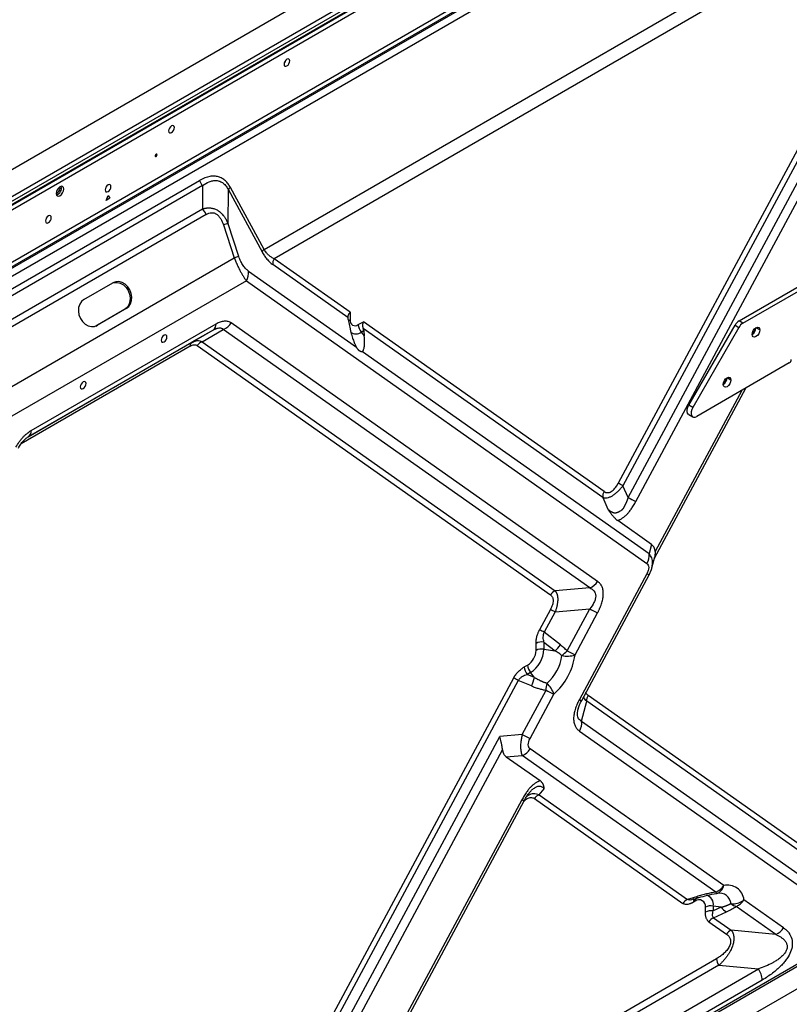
# Model space of a CAD drawing. Header units: millimetres. Extents: x 0 to 1118, y 0 to 864.
# Tile 413 of 438: x 970 to 998, y 700 to 736. Entities that reach past the tile are written whole.
import ezdxf

# ---------------------------------------------------------------- set-up
doc = ezdxf.new("R2010")
doc.units = ezdxf.units.MM

msp = doc.modelspace()

# ---------------------------------------------------------------- linework, layer by layer
at = {"color": 7, "linetype": 'Continuous', "lineweight": 25}
for p, q in [((1047.6783, 775.4965), (892.9034, 686.1468)), ((1048.5393, 774.5076), (893.9092, 685.2415)), ((1047.749, 774.5413), (894.558, 686.106)), ((894.6184, 685.8381), (1047.8094, 774.2734)), ((894.6287, 685.9835), (1047.8197, 774.4188)), ((1047.8197, 774.2963), (894.6287, 685.861)), ((900.5148, 687.1441), (1041.9337, 768.7835)), ((1041.9539, 768.6246), (900.6356, 687.0433)), ((900.6503, 687.0005), (1042.0114, 768.6065)), ((1042.1667, 768.3914), (900.8022, 686.7834)), ((978.7264, 727.4125), (1004.052, 742.0326)), ((1003.867, 741.3703), (979.0986, 727.0718)), ((1000.587, 735.2701), (991.7429, 718.8221)), ((992.3937, 718.1563), (1001.6128, 735.3158)), ((1000.7159, 735.0996), (991.9165, 718.7347)), ((992.1044, 718.302), (1001.0515, 734.9417)), ((966.8828, 724.4779), (976.3523, 729.9445)), ((976.4685, 729.7591), (966.999, 724.2925)), ((976.4685, 729.7591), (976.4587, 728.8978)), ((972.9213, 729.2089), (972.992, 729.3912)), ((972.992, 729.3912), (973.0627, 729.2905)), ((977.4026, 728.3554), (977.4166, 729.5975)), ((977.4166, 729.5975), (978.6536, 727.3217)), ((978.7264, 727.4125), (977.4893, 729.6883)), ((973.0627, 729.2905), (972.9213, 729.2089)), ((968.0954, 724.0697), (976.4587, 728.8978)), ((976.6042, 728.6986), (968.2409, 723.8706)), ((970.7492, 728.5974), (970.7517, 728.596)), ((977.2331, 728.314), (977.6302, 727.1091)), ((977.7996, 727.1505), (977.4026, 728.3554)), ((968.9761, 722.1132), (977.6302, 727.1091)), ((981.8018, 724.9146), (979.0493, 726.8557)), ((981.8897, 725.1035), (979.0986, 727.0718)), ((978.158, 726.6191), (982.122, 723.8237)), ((996.1856, 724.7899), (999.657, 726.7939)), ((996.327, 724.7083), (999.7984, 726.7122)), ((978.0758, 726.2589), (969.0537, 721.0506)), ((972.1068, 725.5706), (973.1675, 726.1829)), ((978.0758, 726.2589), (992.7938, 715.8797)), ((973.6011, 725.2099), (972.5404, 724.5976)), ((973.665, 725.2375), (972.6044, 724.6252)), ((973.665, 725.2375), (973.6011, 725.2099)), ((981.8897, 725.1035), (981.8897, 724.8249)), ((990.9836, 715.2211), (977.5196, 724.716)), ((981.812, 724.8372), (981.8891, 724.4916)), ((982.1914, 724.6506), (982.3787, 724.7587)), ((991.2227, 718.5218), (982.3787, 724.7587)), ((996.327, 724.7083), (996.1856, 724.7899)), ((976.8586, 724.4519), (970.0637, 720.5293)), ((970.1673, 720.7582), (976.9622, 724.6808)), ((972.5404, 724.5976), (972.6044, 724.6252)), ((976.8586, 724.4519), (976.0762, 724.0001)), ((976.4477, 724.0236), (977.2302, 724.4754)), ((976.8812, 724.4675), (976.9178, 724.4829)), ((990.6943, 714.9804), (977.2302, 724.4754)), ((982.2975, 724.3772), (982.3892, 724.431)), ((982.2975, 724.3772), (982.4086, 724.2391)), ((991.1734, 718.3057), (982.374, 724.511)), ((982.3891, 724.431), (982.4086, 724.2391)), ((994.3385, 721.6922), (996.0356, 724.6316)), ((996.177, 724.5499), (994.48, 721.6105)), ((996.0356, 724.6316), (996.177, 724.5499)), ((996.9464, 724.4534), (996.8049, 724.535)), ((976.0762, 724.0001), (976.1097, 724.011)), ((976.4477, 724.0236), (989.4243, 714.8724)), ((976.2741, 723.8792), (989.2507, 714.728)), ((982.347, 723.665), (992.876, 716.2399)), ((998.0306, 723.2421), (994.63, 721.279)), ((995.8857, 722.6163), (995.7443, 722.6979)), ((993.0726, 716.0693), (996.4337, 722.3202)), ((994.48, 721.6105), (994.3385, 721.6922)), ((994.3386, 721.3457), (994.48, 721.2641)), ((992.1044, 718.302), (991.9165, 718.7347)), ((991.1734, 718.3057), (991.3613, 717.873)), ((992.9624, 716.5784), (991.7223, 717.4529)), ((992.9624, 716.5784), (992.876, 716.2399)), ((992.9827, 715.7171), (993.0876, 716.1279)), ((993.1017, 716.3175), (993.086, 716.1282)), ((992.878, 715.4559), (992.9623, 715.6569)), ((992.7938, 715.4933), (990.3153, 710.8839)), ((990.4021, 710.8513), (992.8806, 715.4607)), ((990.6943, 714.9804), (989.4243, 714.8724)), ((989.4243, 714.0997), (990.6943, 714.2077)), ((989.8656, 712.6665), (990.6943, 714.2077)), ((989.2507, 714.1871), (988.8488, 713.4396)), ((989.4243, 714.0997), (989.0224, 713.3522)), ((990.1549, 712.5208), (990.9836, 714.062)), ((989.6213, 712.8854), (989.0224, 713.3522)), ((988.7238, 712.6843), (988.7238, 712.943)), ((989.0136, 712.9878), (989.4277, 712.665)), ((989.0136, 712.9878), (989.0136, 712.7291)), ((989.0136, 712.7291), (989.4277, 712.665)), ((988.2919, 712.0772), (988.414, 712.1477)), ((987.8979, 711.6712), (976.6155, 690.6883)), ((988.52, 711.8743), (988.398, 711.8038)), ((988.6679, 711.6904), (988.398, 711.8038)), ((988.6679, 711.6904), (988.52, 711.8743)), ((988.0715, 711.5838), (976.7891, 690.6009)), ((988.5553, 711.3805), (988.0715, 711.5838)), ((988.2158, 709.5983), (989.089, 711.2222)), ((988.5052, 709.4526), (989.3783, 711.0765)), ((1000.1883, 704.2966), (990.634, 711.0344)), ((990.3975, 710.0851), (990.5847, 710.8183)), ((1000.1389, 704.0805), (990.5847, 710.8183)), ((990.2738, 710.5331), (990.2815, 710.5641)), ((990.3975, 710.0851), (1000.3174, 703.0895)), ((977.1029, 690.4025), (987.3865, 709.5278)), ((988.2158, 709.5983), (987.3865, 709.5278)), ((990.3153, 709.7249), (1000.2352, 702.7293)), ((977.4115, 690.2926), (987.4901, 709.0367)), ((987.6294, 708.7758), (988.2158, 708.8256)), ((987.6294, 708.7758), (988.8695, 707.9013)), ((995.3303, 703.8084), (988.2158, 708.8256)), ((995.6197, 704.0491), (988.5052, 709.0663)), ((1010.8293, 708.3799), (936.3002, 665.3552)), ((1010.9, 708.3391), (936.3709, 665.3144)), ((1011.1121, 707.645), (936.1588, 664.3754)), ((988.4758, 707.4532), (988.4995, 707.4827)), ((988.8356, 707.385), (989.0234, 707.6007)), ((988.8356, 707.385), (994.2921, 703.537)), ((988.1981, 707.1979), (982.5865, 696.7615)), ((982.6733, 696.7288), (988.2849, 707.1652)), ((988.662, 707.2406), (994.1185, 703.3926)), ((995.3611, 703.7623), (995.3851, 703.7661)), ((994.6239, 703.6399), (994.2921, 703.537)), ((994.5158, 703.5549), (994.4924, 703.5464)), ((994.4942, 703.5409), (994.7078, 703.6071)), ((994.5658, 703.4724), (994.5125, 703.4416)), ((997.8226, 702.4956), (996.3629, 703.524)), ((994.9463, 703.073), (994.9463, 703.2526)), ((995.5236, 703.253), (995.2361, 703.2974)), ((995.2361, 703.2974), (995.2361, 703.1178)), ((995.5236, 703.253), (995.2361, 703.1178)), ((995.2449, 702.8651), (995.7172, 703.087)), ((997.5332, 702.2549), (996.0741, 703.2839)), ((995.0713, 702.7207), (995.724, 702.2604)), ((995.2449, 702.8651), (995.8976, 702.4048)), ((997.5332, 702.2549), (995.8976, 702.4048)), ((981.447, 693.3366), (995.3568, 701.3666)), ((949.9524, 673.8897), (996.8942, 700.9886)), ((995.4416, 701.1216), (981.5318, 693.0917)), ((995.4416, 701.1216), (996.8942, 700.9886)), ((997.0356, 700.5803), (950.0939, 673.4814))]:
    msp.add_line(p, q, dxfattribs=at)
at = {"color": 8, "linetype": 'Continuous', "lineweight": 25}
for p, q in [((971.2278, 729.6479), (971.1787, 729.6763)), ((970.0565, 720.525), (976.0762, 724.0001)), ((976.014, 723.8627), (969.7946, 720.2723)), ((996.2823, 722.2329), (993.1017, 716.3175))]:
    msp.add_line(p, q, dxfattribs=at)
at = {"color": 7, "linetype": 'Continuous', "lineweight": 25, "flags": 128}
for points in [[(979.6741, 734.3361), (979.6661, 734.3784), (979.6431, 734.4048), (979.6087, 734.4115), (979.5681, 734.3974), (979.5275, 734.3646), (979.4931, 734.3182), (979.4701, 734.2652), (979.462, 734.2137), (979.4701, 734.1715), (979.4931, 734.145), (979.5275, 734.1383), (979.5681, 734.1524), (979.6087, 734.1852), (979.6431, 734.2316), (979.6661, 734.2846), (979.6741, 734.3361)], [(979.5224, 734.3591), (979.5017, 734.3132), (979.4724, 734.2724)], [(975.4315, 731.8869), (975.4234, 731.9291), (975.4004, 731.9556), (975.366, 731.9623), (975.3254, 731.9482), (975.2848, 731.9154), (975.2504, 731.869), (975.2274, 731.816), (975.2194, 731.7645), (975.2274, 731.7222), (975.2504, 731.6958), (975.2848, 731.6891), (975.3254, 731.7032), (975.366, 731.736), (975.4004, 731.7824), (975.4234, 731.8354), (975.4315, 731.8869)], [(974.7951, 730.8908), (974.7924, 730.9049), (974.7848, 730.9137), (974.7733, 730.9159), (974.7598, 730.9112), (974.7462, 730.9003), (974.7348, 730.8848), (974.7271, 730.8672), (974.7244, 730.85), (974.7271, 730.8359), (974.7348, 730.8271), (974.7462, 730.8249), (974.7598, 730.8296), (974.7733, 730.8405), (974.7848, 730.856), (974.7924, 730.8736), (974.7951, 730.8908)], [(973.0981, 729.7192), (973.09, 729.7614), (973.067, 729.7879), (973.0326, 729.7946), (972.992, 729.7805), (972.9514, 729.7477), (972.917, 729.7013), (972.894, 729.6483), (972.8859, 729.5968), (972.894, 729.5546), (972.917, 729.5281), (972.9514, 729.5214), (972.992, 729.5355), (973.0326, 729.5683), (973.067, 729.6147), (973.09, 729.6677), (973.0981, 729.7192)], [(971.3656, 729.6296), (971.3549, 729.6858), (971.3242, 729.7211), (971.2783, 729.73), (971.2242, 729.7112), (971.1701, 729.6676), (971.1242, 729.6057), (971.0936, 729.535), (971.0828, 729.4663), (971.0936, 729.41), (971.1242, 729.3747), (971.1701, 729.3658), (971.2242, 729.3846), (971.2783, 729.4283), (971.3242, 729.4902), (971.3549, 729.5609), (971.3656, 729.6296)], [(971.0837, 729.4855), (971.1055, 729.4831), (971.1394, 729.4948), (971.1732, 729.5221), (971.2019, 729.5608), (971.221, 729.605), (971.2278, 729.6479)], [(971.2278, 729.6479), (971.221, 729.6831), (971.208, 729.7008)], [(970.906, 728.5804), (970.8979, 728.6226), (970.875, 728.649), (970.8405, 728.6557), (970.8, 728.6416), (970.7594, 728.6088), (970.725, 728.5624), (970.702, 728.5094), (970.6939, 728.4579), (970.702, 728.4157), (970.725, 728.3892), (970.7594, 728.3825), (970.8, 728.3966), (970.8405, 728.4294), (970.875, 728.4758), (970.8979, 728.5288), (970.906, 728.5804)], [(970.7543, 728.6033), (970.7335, 728.5575), (970.7042, 728.5166)], [(973.665, 725.2375), (973.7544, 725.3101), (973.8208, 725.41), (973.8597, 725.5303), (973.8683, 725.663), (973.846, 725.7988), (973.7946, 725.9286), (973.7173, 726.0435), (973.6195, 726.1357), (973.5079, 726.1989), (973.39, 726.2288), (973.2739, 726.2233), (973.1675, 726.1829)], [(973.1734, 726.1862), (973.21, 726.1958), (973.326, 726.2012), (973.4439, 726.1714), (973.5556, 726.1082), (973.6534, 726.016), (973.7306, 725.9011), (973.7821, 725.7713), (973.8043, 725.6354), (973.7957, 725.5028), (973.7569, 725.3825), (973.6905, 725.2826), (973.6011, 725.2099)], [(972.1068, 725.5706), (972.0174, 725.498), (971.951, 725.3981), (971.9122, 725.2777), (971.9036, 725.1451), (971.9258, 725.0093), (971.9773, 724.8795), (972.0546, 724.7646), (972.1524, 724.6724), (972.264, 724.6092), (972.3819, 724.5793), (972.498, 724.5847), (972.6044, 724.6252)], [(996.6635, 724.2901), (996.6743, 724.3588), (996.7049, 724.4295), (996.7508, 724.4914), (996.8049, 724.5351), (996.8591, 724.5539), (996.9049, 724.545), (996.9356, 724.5097), (996.9464, 724.4534)], [(996.9464, 724.4534), (996.9356, 724.3847), (996.9049, 724.314), (996.8591, 724.2521), (996.8049, 724.2084), (996.7508, 724.1896), (996.7049, 724.1985), (996.6743, 724.2338), (996.6635, 724.2901)], [(975.1557, 724.1997), (975.1477, 724.2419), (975.1247, 724.2683), (975.0903, 724.275), (975.0497, 724.2609), (975.0091, 724.2281), (974.9747, 724.1817), (974.9517, 724.1287), (974.9436, 724.0772), (974.9517, 724.035), (974.9747, 724.0085), (975.0091, 724.0018), (975.0497, 724.0159), (975.0903, 724.0487), (975.1247, 724.0951), (975.1477, 724.1481), (975.1557, 724.1997)], [(972.1859, 722.4852), (972.1778, 722.5274), (972.1548, 722.5539), (972.1204, 722.5606), (972.0798, 722.5464), (972.0392, 722.5137), (972.0048, 722.4673), (971.9818, 722.4143), (971.9738, 722.3627), (971.9818, 722.3205), (972.0048, 722.2941), (972.0392, 722.2874), (972.0798, 722.3015), (972.1204, 722.3342), (972.1548, 722.3807), (972.1778, 722.4337), (972.1859, 722.4852)], [(995.6029, 722.453), (995.6136, 722.5217), (995.6443, 722.5924), (995.6902, 722.6543), (995.7443, 722.6979), (995.7984, 722.7168), (995.8443, 722.7078), (995.8749, 722.6726), (995.8857, 722.6163)], [(995.8857, 722.6163), (995.8749, 722.5476), (995.8443, 722.4769), (995.7984, 722.415), (995.7443, 722.3713), (995.6902, 722.3525), (995.6443, 722.3614), (995.6136, 722.3967), (995.6029, 722.453)], [(994.3386, 721.3457), (994.3246, 721.3555), (994.2926, 721.3987), (994.2774, 721.4597), (994.2805, 721.5332), (994.3015, 721.613), (994.3385, 721.6922)], [(994.48, 721.6105), (994.4429, 721.5314), (994.4219, 721.4516), (994.4189, 721.378), (994.434, 721.317), (994.466, 721.2738), (994.5121, 721.2522), (994.5684, 721.254), (994.63, 721.279)], [(992.876, 715.4672), (992.8802, 715.4626), (992.8801, 715.4602), (992.8759, 715.4602), (992.8674, 715.4624), (992.8548, 715.4669), (992.8382, 715.4736), (992.8178, 715.4824), (992.7938, 715.4933)], [(988.2803, 707.1717), (988.2845, 707.1671), (988.2845, 707.1647), (988.2802, 707.1647), (988.2717, 707.1669), (988.2591, 707.1714), (988.2425, 707.1781), (988.2221, 707.1869), (988.1981, 707.1979)], [(995.3457, 703.7607), (995.3465, 703.7599), (995.3477, 703.7601)]]:
    msp.add_lwpolyline(points, dxfattribs=at)
at = {"color": 7, "linetype": 'Continuous', "lineweight": 25}
for centre, radius, start, end in [((976.827, 730.1129), 0.5037, 199.53, 224.61515), ((971.0165, 729.6679), 0.2631, 286.50732, 13.49805), ((977.668, 729.4705), 0.2817, 129.36304, 153.19272), ((975.8712, 728.316), 0.8268, 27.56609, 44.71804), ((977.7559, 726.5423), 1.8472, 101.02684, 106.43897), ((978.905, 727.1947), 0.2817, 129.36304, 153.1927), ((978.1529, 725.3375), 1.8471, 101.02677, 106.43882), ((979.3744, 726.8951), 0.3275, 147.3575, 186.92259), ((977.6162, 726.5533), 0.5458, 327.35748, 6.92283), ((977.0271, 725.0139), 0.5756, 290.66869, 328.83193), ((982.0736, 724.795), 0.1864, 170.78596, 309.20329), ((996.4147, 724.4227), 0.4328, 121.95467, 151.14439), ((996.5561, 724.3411), 0.4328, 121.95467, 151.14439), ((976.7119, 724.6562), 0.2515, 305.69804, 5.62038), ((982.6514, 724.6718), 0.4605, 182.63929, 219.77207), ((996.4979, 724.549), 0.3074, 302.60548, 357.39452), ((976.1642, 723.8775), 0.1509, 125.69804, 185.62038), ((976.5696, 723.7004), 0.3454, 110.66869, 148.83193), ((997.9478, 723.3716), 0.1537, 302.60548, 357.39452), ((995.4372, 722.7119), 0.3074, 302.60548, 357.39452), ((969.917, 720.7336), 0.2515, 305.69804, 5.62038), ((990.0207, 715.186), 4.0234, 61.88787, 64.65614), ((991.4985, 718.3452), 0.3275, 147.3575, 186.92259), ((995.2641, 724.2166), 6.7056, 241.88787, 244.65614), ((992.3341, 716.1741), 0.5458, 327.35751, 6.92241), ((990.4911, 715.519), 0.5756, 290.66869, 328.83193), ((989.5462, 714.5493), 0.3454, 110.66869, 148.83193), ((993.854, 720.1223), 6.7056, 241.88787, 244.65614), ((987.5285, 710.551), 4.0234, 61.88787, 64.65614), ((987.1266, 709.8035), 4.0234, 61.88787, 64.65614), ((988.9354, 712.5339), 0.4605, 80.2289, 117.35717), ((987.7318, 714.3501), 2.3908, 315.18358, 322.21889), ((988.0512, 712.7149), 0.6733, 302.60548, 357.39452), ((987.9421, 712.7778), 1.0726, 302.60548, 357.39452), ((988.9354, 712.2752), 0.4605, 80.2289, 117.35717), ((988.0058, 712.7382), 1.6864, 311.6315, 351.83489), ((987.7935, 712.8596), 2.3856, 311.6315, 351.83489), ((988.0723, 714.5098), 2.5717, 308.5543, 314.2117), ((989.8773, 713.328), 0.8536, 256.2969, 288.97866), ((993.0253, 718.581), 6.7056, 241.88787, 244.65614), ((988.7519, 712.0984), 0.4605, 182.63929, 219.77207), ((988.874, 712.1689), 0.4605, 182.63929, 219.77207), ((986.1754, 708.0344), 4.0241, 61.88806, 64.65537), ((986.1846, 712.4169), 2.5873, 336.38584, 343.69257), ((985.9519, 711.809), 3.1915, 349.40592, 354.04256), ((988.4713, 710.7863), 0.9523, 17.74417, 46.5578), ((992.2487, 717.1368), 6.7056, 241.88787, 244.65614), ((990.9098, 710.8577), 0.3275, 147.3575, 186.92259), ((989.8557, 710.0193), 0.5458, 327.3575, 6.92259), ((991.3755, 715.5129), 6.7056, 241.88787, 244.65614), ((988.0127, 709.3642), 0.5756, 290.66869, 328.83193), ((988.9575, 707.0618), 0.3454, 110.6687, 148.83193), ((995.1272, 704.347), 0.5756, 290.66869, 328.83193), ((995.2732, 704.1027), 0.3506, 282.26474, 351.20364), ((995.76, 703.4585), 0.607, 6.24449, 103.36552), ((994.414, 703.2139), 0.3454, 110.66869, 148.83193), ((994.7144, 703.2903), 0.235, 350.78596, 129.20329), ((995.9346, 704.0502), 0.6722, 265.96163, 271.9723), ((996.2045, 703.7687), 0.5019, 230.8119, 254.94789), ((995.871, 703.8224), 0.5755, 290.66635, 328.75916), ((995.1579, 702.8436), 0.4605, 80.2289, 117.35717), ((995.1579, 702.664), 0.4605, 80.2289, 117.35717), ((995.9593, 703.5654), 0.5362, 215.6464, 243.15972), ((995.3668, 702.5419), 0.3454, 110.66869, 148.83193), ((996.0195, 702.0816), 0.3454, 110.66869, 148.83193), ((997.3301, 702.7935), 0.5756, 290.66869, 328.83193), ((995.8063, 701.3851), 0.4499, 182.36128, 215.85104), ((996.2865, 700.5494), 0.7498, 2.36142, 35.85102)]:
    msp.add_arc(centre, radius, start, end, dxfattribs=at)
at = {"color": 8, "linetype": 'Continuous', "lineweight": 25}
for centre, radius, start, end in [((981.9897, 724.643), 0.2075, 118.81562, 141.77265), ((982.1029, 724.6241), 0.3144, 232.97363, 308.25213), ((996.5183, 724.5372), 0.2693, 302.92059, 357.37534), ((995.4576, 722.7), 0.2693, 302.92059, 357.37534), ((990.4252, 711.0441), 0.1942, 235.55398, 263.18528), ((995.491, 703.8336), 0.1626, 188.91294, 206.66069), ((995.4516, 703.3333), 0.4382, 6.069, 98.56987), ((994.6856, 703.4511), 0.1734, 142.00378, 183.16048), ((994.7553, 703.4793), 0.1896, 151.31831, 182.0832), ((994.6942, 703.6966), 0.0903, 218.90009, 279.66239), ((994.8862, 703.3538), 0.3544, 350.853, 74.44752)]:
    msp.add_arc(centre, radius, start, end, dxfattribs=at)
at = {"color": 7, "linetype": 'Continuous', "lineweight": 25}
for points, knots in [([(977.4893, 729.6883), (977.4641, 729.7347), (977.4088, 729.822), (977.3081, 729.9352), (977.1886, 730.0246), (977.0515, 730.0837), (976.901, 730.1086), (976.7907, 730.1014), (976.6167, 730.0707), (976.4893, 730.0236), (976.3523, 729.9445)], [0, 0, 0, 0, 0.125, 0.25, 0.375, 0.5, 0.625, 0.75, 0.75, 1, 1, 1, 1]), ([(976.4685, 729.7591), (976.547, 729.8161), (976.6291, 729.8642), (976.7566, 729.9139), (976.7999, 729.9267), (976.8872, 729.9425), (976.9313, 729.9455), (977.019, 729.9391), (977.0626, 729.9297), (977.1469, 729.897), (977.1876, 729.8736), (977.2637, 729.8136), (977.299, 729.7771), (977.3628, 729.694), (977.3914, 729.6474), (977.4166, 729.5975)], [0, 0, 0, 0, 0.25, 0.25, 0.375, 0.375, 0.5, 0.5, 0.625, 0.625, 0.75, 0.75, 0.875, 0.875, 1, 1, 1, 1]), ([(976.4587, 728.8978), (976.468, 728.9008), (976.4865, 728.9067), (976.5143, 728.9143), (976.5418, 728.921), (976.5692, 728.9265), (976.5964, 728.9311), (976.6233, 728.9345), (976.65, 728.9369), (976.6765, 728.9383), (976.7028, 728.9386), (976.7287, 728.9379), (976.7884, 728.9339), (976.8811, 728.916), (977.003, 728.8637), (977.117, 728.7834), (977.1976, 728.6999), (977.2518, 728.6299), (977.2852, 728.5816), (977.317, 728.5299), (977.3473, 728.4749), (977.3762, 728.4166), (977.3937, 728.376), (977.4026, 728.3554)], [0, 0, 0, 0, 0.0256021, 0.0508089, 0.0756353, 0.1000969, 0.1242099, 0.1479911, 0.1714585, 0.1946302, 0.2175256, 0.2401642, 0.2625668, 0.3735895, 0.4823733, 0.5953804, 0.7134377, 0.7578596, 0.8034814, 0.8504113, 0.8987484, 0.9485836, 1, 1, 1, 1]), ([(976.6042, 728.6986), (976.6333, 728.7154), (976.6635, 728.7297), (976.7256, 728.751), (976.7576, 728.758), (976.8226, 728.7622), (976.8555, 728.7593), (976.9202, 728.742), (976.9518, 728.7274), (977.0113, 728.6878), (977.0391, 728.6628), (977.0898, 728.6055), (977.1127, 728.5733), (977.1747, 728.4703), (977.207, 728.3934), (977.2331, 728.314)], [0, 0, 0, 0, 0.125, 0.125, 0.25, 0.25, 0.375, 0.375, 0.5, 0.5, 0.625, 0.625, 0.75, 0.75, 1, 1, 1, 1]), ([(978.6536, 727.3217), (978.6801, 727.2731), (978.7081, 727.2267), (978.7681, 727.138), (978.8003, 727.0955), (978.8678, 727.0158), (978.9028, 726.9789), (978.9745, 726.9123), (979.0113, 726.8825), (979.0493, 726.8557)], [0, 0, 0, 0, 0.25, 0.25, 0.5, 0.5, 0.75, 0.75, 1, 1, 1, 1]), ([(979.0986, 727.0718), (979.0666, 727.0862), (979.0344, 727.1033), (978.97, 727.1441), (978.9377, 727.1678), (978.8741, 727.2231), (978.8427, 727.2548), (978.7822, 727.327), (978.7531, 727.3677), (978.7264, 727.4125)], [0, 0, 0, 0, 0.25, 0.25, 0.5, 0.5, 0.75, 0.75, 1, 1, 1, 1]), ([(977.6302, 727.1091), (977.6342, 727.0989), (977.6422, 727.0784), (977.6545, 727.0476), (977.6671, 727.0164), (977.68, 726.9851), (977.6933, 726.9535), (977.7068, 726.9219), (977.7206, 726.8902), (977.7347, 726.8585), (977.7491, 726.8269), (977.7638, 726.7954), (977.7787, 726.7642), (977.7938, 726.7332), (977.809, 726.7025), (977.8244, 726.6722), (977.8437, 726.6352), (977.8671, 726.5913), (977.895, 726.541), (977.9238, 726.4911), (977.9535, 726.4418), (977.9837, 726.3936), (978.0144, 726.3467), (978.0454, 726.3012), (978.0655, 726.2732), (978.0758, 726.2589)], [0, 0, 0, 0, 0.0290089, 0.0583978, 0.0881546, 0.1182686, 0.1487317, 0.1795347, 0.2106652, 0.2421083, 0.2738459, 0.3058657, 0.3381596, 0.3707119, 0.4034991, 0.436507, 0.4697378, 0.5272164, 0.5873139, 0.6499841, 0.715141, 0.7827454, 0.8527784, 0.9252031, 1, 1, 1, 1]), ([(978.158, 726.6191), (978.1253, 726.6421), (978.0922, 726.67), (978.0261, 726.7369), (977.9932, 726.776), (977.9297, 726.8662), (977.8993, 726.9174), (977.8443, 727.0289), (977.8199, 727.0891), (977.7996, 727.1505)], [0, 0, 0, 0, 0.25, 0.25, 0.5, 0.5, 0.75, 0.75, 1, 1, 1, 1]), ([(981.8897, 725.1035), (981.8854, 725.0991), (981.8774, 725.0907), (981.8672, 725.0787), (981.859, 725.0682), (981.8484, 725.0536), (981.8364, 725.0348), (981.8236, 725.0102), (981.8137, 724.9855), (981.8066, 724.9606), (981.8025, 724.937), (981.802, 724.9219), (981.8018, 724.9146)], [0, 0, 0, 0, 0.0788922, 0.1475551, 0.2059878, 0.2541899, 0.3871214, 0.5060692, 0.6396415, 0.7664599, 0.8865639, 1, 1, 1, 1]), ([(976.9622, 724.6808), (977.0192, 724.7137), (977.0735, 724.7381), (977.1501, 724.7635), (977.1748, 724.7701), (977.2225, 724.78), (977.2686, 724.7863), (977.3125, 724.7856), (977.3558, 724.7816), (977.3772, 724.7778), (977.4406, 724.7612), (977.4814, 724.7429), (977.5196, 724.716)], [0, 0, 0, 0, 0.25, 0.25, 0.375, 0.375, 0.5, 0.625, 0.625, 0.75, 0.75, 1, 1, 1, 1]), ([(981.8018, 724.9146), (981.8018, 724.9116), (981.8019, 724.9054), (981.8026, 724.8956), (981.8036, 724.8851), (981.8051, 724.874), (981.8069, 724.8623), (981.8092, 724.85), (981.8111, 724.8415), (981.812, 724.8372)], [0, 0, 0, 0, 0.1310161, 0.2652501, 0.4031762, 0.5452318, 0.691817, 0.8432964, 1, 1, 1, 1]), ([(982.374, 724.511), (982.3727, 724.5162), (982.3699, 724.5266), (982.3665, 724.5428), (982.3635, 724.5598), (982.3612, 724.5775), (982.3595, 724.5958), (982.3586, 724.6148), (982.3585, 724.6377), (982.3599, 724.6655), (982.3636, 724.6953), (982.3696, 724.727), (982.3753, 724.747), (982.3787, 724.7587)], [0, 0, 0, 0, 0.0635492, 0.1293271, 0.1973462, 0.2676175, 0.3401511, 0.4149561, 0.4920411, 0.6113106, 0.7445351, 0.8509489, 1, 1, 1, 1]), ([(976.8586, 724.4519), (976.8651, 724.4556), (976.878, 724.4629), (976.8973, 724.4731), (976.9163, 724.4825), (976.9351, 724.4912), (976.9537, 724.499), (976.972, 724.506), (976.99, 724.5122), (977.0076, 724.5175), (977.0249, 724.522), (977.0566, 724.5286), (977.1006, 724.5325), (977.1408, 724.527), (977.1715, 724.5171), (977.1941, 724.5059), (977.2149, 724.4907), (977.2259, 724.4797), (977.2302, 724.4754)], [0, 0, 0, 0, 0.0418091, 0.0833973, 0.1247655, 0.1659202, 0.2068741, 0.2476454, 0.2882556, 0.3287254, 0.3690776, 0.4093381, 0.5552547, 0.7016969, 0.7505459, 0.8486596, 0.9405819, 1, 1, 1, 1]), ([(981.8891, 724.4916), (981.891, 724.4831), (981.8954, 724.4635), (981.9033, 724.4301), (981.9139, 724.3867), (981.9259, 724.3409), (981.9436, 724.2765), (981.9654, 724.2035), (981.9945, 724.1159), (982.0237, 724.036), (982.0503, 723.971), (982.0719, 723.9224), (982.0886, 723.8872), (982.1052, 723.8543), (982.1165, 723.8337), (982.122, 723.8237)], [0, 0, 0, 0, 0.0376669, 0.0869134, 0.1479457, 0.2288863, 0.2879853, 0.4299405, 0.5473014, 0.6717947, 0.7825113, 0.8403233, 0.8958094, 0.949016, 1, 1, 1, 1]), ([(982.3892, 724.431), (982.3887, 724.4356), (982.3877, 724.4445), (982.3856, 724.4582), (982.3833, 724.4716), (982.3806, 724.4849), (982.3775, 724.498), (982.3752, 724.5067), (982.374, 724.511)], [0, 0, 0, 0, 0.18006946, 0.35421449, 0.52282723, 0.68633962, 0.84522521, 1, 1, 1, 1]), ([(982.347, 723.665), (982.349, 723.6669), (982.3529, 723.6708), (982.3585, 723.6776), (982.3639, 723.6851), (982.3708, 723.6963), (982.379, 723.7122), (982.3907, 723.7418), (982.4032, 723.7874), (982.414, 723.8531), (982.4204, 723.9318), (982.4218, 724.0091), (982.4203, 724.0744), (982.4176, 724.1291), (982.4141, 724.1816), (982.4103, 724.2208), (982.4086, 724.2391)], [0, 0, 0, 0, 0.0230743, 0.046653, 0.0707456, 0.0953609, 0.1449234, 0.1976251, 0.3045774, 0.4270701, 0.5550347, 0.692681, 0.7812077, 0.8407371, 0.9257182, 1, 1, 1, 1]), ([(976.014, 723.8627), (976.0633, 723.8912), (976.1122, 723.9081), (976.2012, 723.9137), (976.2412, 723.9024), (976.2741, 723.8792)], [0, 0, 0, 0, 0.5, 0.5, 1, 1, 1, 1]), ([(982.347, 723.665), (982.3454, 723.6635), (982.342, 723.6606), (982.3364, 723.6572), (982.3303, 723.6546), (982.3238, 723.6528), (982.3168, 723.6518), (982.3095, 723.6517), (982.3018, 723.6524), (982.2937, 723.6539), (982.2854, 723.6562), (982.2767, 723.6594), (982.2677, 723.6635), (982.2585, 723.6684), (982.2489, 723.6741), (982.236, 723.6828), (982.2201, 723.695), (982.2018, 723.7118), (982.1844, 723.7305), (982.1679, 723.751), (982.1522, 723.7734), (982.1369, 723.7975), (982.1269, 723.815), (982.122, 723.8237)], [0, 0, 0, 0, 0.03240735, 0.0649617, 0.09776347, 0.13091083, 0.16449891, 0.19861918, 0.2333589, 0.26880073, 0.30502256, 0.34209735, 0.38009315, 0.41907317, 0.45909598, 0.50021568, 0.58120669, 0.65805822, 0.73125972, 0.80137713, 0.86905371, 0.93500414, 1, 1, 1, 1]), ([(969.6099, 720.1499), (969.6487, 720.222), (969.6903, 720.2883), (969.7538, 720.3781), (969.7751, 720.4064), (969.8178, 720.4597), (969.8608, 720.51), (969.906, 720.5559), (969.953, 720.6005), (969.9776, 720.6223), (970.0543, 720.6855), (970.1093, 720.7247), (970.1673, 720.7582)], [0, 0, 0, 0, 0.25, 0.25, 0.375, 0.375, 0.5, 0.625, 0.625, 0.75, 0.75, 1, 1, 1, 1]), ([(969.6967, 720.1171), (969.7242, 720.1648), (969.7788, 720.2593), (969.8794, 720.3836), (969.9853, 720.4834), (970.0524, 720.5242), (970.0861, 720.5448)], [0, 0, 0, 0, 0.2541355, 0.5030275, 0.7502885, 1, 1, 1, 1]), ([(991.1734, 718.3057), (991.1785, 718.3037), (991.1886, 718.2997), (991.2042, 718.295), (991.2199, 718.2913), (991.2356, 718.2886), (991.2513, 718.2868), (991.2669, 718.2859), (991.2824, 718.2858), (991.2976, 718.2865), (991.3126, 718.2878), (991.3272, 718.2897), (991.3662, 718.2963), (991.4316, 718.3157), (991.5264, 718.3635), (991.6231, 718.429), (991.6989, 718.4942), (991.7552, 718.5488), (991.7924, 718.5873), (991.8323, 718.6312), (991.8744, 718.6807), (991.9021, 718.7162), (991.9165, 718.7347)], [0, 0, 0, 0, 0.0292178, 0.05758, 0.0850695, 0.111675, 0.1373896, 0.1622056, 0.1861035, 0.2090669, 0.2310858, 0.2521548, 0.2722706, 0.3964619, 0.5110906, 0.6224854, 0.7425938, 0.7849271, 0.831936, 0.8835364, 0.9395932, 1, 1, 1, 1]), ([(992.1044, 718.302), (992.1002, 718.2897), (992.0918, 718.2656), (992.079, 718.2303), (992.0664, 718.1966), (992.0538, 718.1644), (992.0415, 718.1338), (992.0293, 718.1047), (992.0174, 718.0772), (992.0059, 718.0513), (991.9946, 718.0268), (991.9832, 718.0034), (991.9716, 717.9804), (991.9596, 717.9579), (991.9474, 717.9359), (991.9347, 717.9146), (991.9248, 717.8977), (991.9151, 717.8846), (991.905, 717.8732), (991.8904, 717.858), (991.8711, 717.84), (991.8468, 717.8201), (991.8196, 717.8016), (991.7915, 717.7851), (991.7643, 717.7703), (991.737, 717.7571), (991.7096, 717.7457), (991.684, 717.7362), (991.6602, 717.7297), (991.6382, 717.7267), (991.6168, 717.7262), (991.5962, 717.7282), (991.5763, 717.7323), (991.5573, 717.7383), (991.5378, 717.7468), (991.517, 717.7573), (991.4943, 717.7698), (991.47, 717.7846), (991.4443, 717.8021), (991.4174, 717.8225), (991.3892, 717.8462), (991.3708, 717.8638), (991.3613, 717.873)], [0, 0, 0, 0, 0.029337, 0.0575131, 0.0845336, 0.1104108, 0.1351628, 0.1588067, 0.1813573, 0.2028346, 0.2226862, 0.2423826, 0.2619256, 0.2813136, 0.3005486, 0.3196365, 0.3385871, 0.345893, 0.3580501, 0.3749943, 0.3966228, 0.4228207, 0.4534806, 0.4816017, 0.5099055, 0.538537, 0.567648, 0.5973887, 0.6219245, 0.646, 0.6696155, 0.6927601, 0.715426, 0.7376008, 0.7592687, 0.7849106, 0.8133372, 0.8446299, 0.8788662, 0.9161306, 0.9564888, 1, 1, 1, 1]), ([(991.3613, 717.873), (991.3705, 717.8596), (991.3885, 717.8334), (991.415, 717.7958), (991.4405, 717.7604), (991.465, 717.7273), (991.4884, 717.6966), (991.5109, 717.668), (991.5322, 717.6416), (991.5557, 717.6134), (991.5816, 717.5835), (991.6102, 717.5522), (991.6387, 717.5233), (991.6669, 717.4969), (991.6949, 717.4731), (991.7132, 717.4596), (991.7223, 717.4529)], [0, 0, 0, 0, 0.0773194, 0.1513532, 0.2221842, 0.2898734, 0.3544965, 0.4161147, 0.4747566, 0.5304527, 0.6094819, 0.688072, 0.766366, 0.8444543, 0.9223447, 1, 1, 1, 1]), ([(991.7223, 717.4529), (991.7301, 717.4561), (991.7456, 717.4626), (991.7689, 717.4732), (991.792, 717.4846), (991.8219, 717.5003), (991.8589, 717.5215), (991.9156, 717.558), (991.9705, 717.5989), (992.0225, 717.6442), (992.0737, 717.694), (992.1396, 717.7691), (992.2051, 717.8574), (992.26, 717.938), (992.3042, 718.0066), (992.3489, 718.0792), (992.3787, 718.1304), (992.3937, 718.1563)], [0, 0, 0, 0, 0.0310869, 0.0619077, 0.0924728, 0.1227933, 0.1800517, 0.2387671, 0.346944, 0.3987912, 0.4507475, 0.5606457, 0.687509, 0.7614236, 0.8345686, 0.9162297, 1, 1, 1, 1]), ([(993.1017, 716.3175), (993.1011, 716.3237), (993.0999, 716.336), (993.0973, 716.3539), (993.0941, 716.3715), (993.0901, 716.3886), (993.0855, 716.4053), (993.0802, 716.4216), (993.0742, 716.4374), (993.0675, 716.4527), (993.057, 716.474), (993.0412, 716.5), (993.0184, 716.5292), (992.9923, 716.5558), (992.9725, 716.5708), (992.9624, 716.5784)], [0, 0, 0, 0, 0.0510114, 0.1022768, 0.1538474, 0.2057739, 0.2581057, 0.3108911, 0.3641772, 0.4180098, 0.4724333, 0.597706, 0.7271173, 0.8610887, 1, 1, 1, 1]), ([(992.7938, 715.8797), (992.8154, 715.8644), (992.8333, 715.844), (992.8578, 715.7927), (992.8643, 715.7619), (992.8643, 715.6925), (992.8577, 715.6541), (992.8333, 715.5747), (992.8154, 715.5337), (992.7938, 715.4933)], [0, 0, 0, 0, 0.25, 0.25, 0.5, 0.5, 0.75, 0.75, 1, 1, 1, 1]), ([(992.9615, 715.6572), (992.966, 715.666), (992.9764, 715.6862), (992.9778, 715.7064), (992.9786, 715.7178)], [0, 0, 0, 0, 0.4319372, 1, 1, 1, 1]), ([(990.6943, 714.9804), (990.7577, 714.9537), (990.813, 714.9168), (990.8721, 714.8424), (990.8878, 714.8144), (990.9091, 714.7524), (990.9146, 714.7184), (990.9146, 714.646), (990.9091, 714.6076), (990.8878, 714.5286), (990.8721, 714.4881), (990.813, 714.3663), (990.7577, 714.2852), (990.6943, 714.2077)], [0, 0, 0, 0, 0.25, 0.25, 0.375, 0.375, 0.5, 0.5, 0.625, 0.625, 0.75, 0.75, 1, 1, 1, 1]), ([(990.9836, 714.062), (990.9903, 714.0749), (991.0036, 714.1006), (991.023, 714.1395), (991.0418, 714.1789), (991.06, 714.2186), (991.0838, 714.2732), (991.1132, 714.3463), (991.1436, 714.4352), (991.1666, 714.5208), (991.1871, 714.6256), (991.1975, 714.7502), (991.1911, 714.8681), (991.173, 714.9557), (991.1515, 715.0184), (991.1264, 715.0664), (991.1027, 715.1021), (991.0796, 715.132), (991.0517, 715.1627), (991.0184, 715.1939), (990.9951, 715.2121), (990.9836, 715.2211)], [0, 0, 0, 0, 0.0275771, 0.0552808, 0.0831123, 0.1110789, 0.1391911, 0.1979023, 0.2639015, 0.3242289, 0.3772947, 0.4872557, 0.6006451, 0.6596221, 0.7207421, 0.7847366, 0.8196904, 0.8523127, 0.9031416, 0.9523524, 1, 1, 1, 1]), ([(989.2507, 714.728), (989.2804, 714.7071), (989.3053, 714.679), (989.34, 714.6075), (989.3495, 714.5638), (989.3495, 714.4653), (989.3399, 714.4106), (989.3053, 714.2991), (989.2804, 714.2423), (989.2507, 714.1871)], [0, 0, 0, 0, 0.25, 0.25, 0.5, 0.5, 0.75, 0.75, 1, 1, 1, 1]), ([(989.4243, 714.8724), (989.4278, 714.8684), (989.4348, 714.8605), (989.4446, 714.8475), (989.4539, 714.8339), (989.4625, 714.8196), (989.4705, 714.8046), (989.4779, 714.789), (989.4847, 714.7727), (989.4909, 714.7558), (989.4965, 714.7383), (989.5015, 714.7202), (989.5058, 714.7016), (989.5096, 714.6824), (989.5127, 714.6627), (989.5152, 714.6426), (989.5171, 714.6219), (989.5184, 714.6008), (989.5191, 714.5792), (989.5192, 714.55), (989.5178, 714.5122), (989.514, 714.4652), (989.5079, 714.4166), (989.4996, 714.3665), (989.4891, 714.3151), (989.4763, 714.2626), (989.4613, 714.209), (989.4441, 714.1545), (989.4309, 714.1181), (989.4243, 714.0997)], [0, 0, 0, 0, 0.0306551, 0.0609433, 0.0908775, 0.1204714, 0.1497387, 0.1786939, 0.2073519, 0.2357281, 0.2638381, 0.2916984, 0.3193256, 0.3467367, 0.3739495, 0.4009817, 0.4278517, 0.4545781, 0.4811798, 0.5076759, 0.5605554, 0.6136012, 0.6669416, 0.720703, 0.7750087, 0.8299783, 0.8857271, 0.9423659, 1, 1, 1, 1]), ([(988.7238, 712.943), (988.7239, 712.9521), (988.7241, 712.9703), (988.7252, 712.9976), (988.7269, 713.0245), (988.7292, 713.0511), (988.7335, 713.0897), (988.7413, 713.1404), (988.7551, 713.2029), (988.7729, 713.264), (988.792, 713.3173), (988.8111, 713.3633), (988.829, 713.4019), (988.8422, 713.4271), (988.8488, 713.4396)], [0, 0, 0, 0, 0.0595913, 0.1177159, 0.1744181, 0.2297461, 0.2837515, 0.4129201, 0.5367312, 0.6544951, 0.7711629, 0.8480607, 0.9242183, 1, 1, 1, 1]), ([(989.0136, 712.9878), (988.9977, 713.047), (988.9881, 713.1088), (988.9885, 713.2021), (988.9911, 713.2333), (989.0021, 713.2942), (989.0107, 713.3241), (989.0224, 713.3522)], [0, 0, 0, 0, 0.5, 0.5, 0.75, 0.75, 1, 1, 1, 1]), ([(989.8656, 712.6665), (989.8466, 712.6862), (989.8273, 712.7054), (989.7885, 712.7428), (989.7692, 712.7607), (989.7297, 712.7961), (989.7094, 712.8137), (989.6666, 712.8494), (989.6443, 712.8675), (989.6213, 712.8854)], [0, 0, 0, 0, 0.25, 0.25, 0.5, 0.5, 0.75, 0.75, 1, 1, 1, 1]), ([(989.6751, 712.4987), (989.6588, 712.5106), (989.6224, 712.5373), (989.5638, 712.5797), (989.5109, 712.6153), (989.4646, 712.6437), (989.4411, 712.6573), (989.4277, 712.665)], [0, 0, 0, 0, 0.2032286, 0.4541815, 0.7278511, 0.8442948, 1, 1, 1, 1]), ([(987.898, 711.6713), (987.9018, 711.6783), (987.9095, 711.6923), (987.9216, 711.7129), (987.9341, 711.7333), (987.9472, 711.7534), (987.9608, 711.7732), (987.9841, 711.8057), (988.0191, 711.8498), (988.0674, 711.9029), (988.1192, 711.9526), (988.1677, 711.9933), (988.2121, 712.0264), (988.2516, 712.0532), (988.2784, 712.0691), (988.2919, 712.0772)], [0, 0, 0, 0, 0.038838, 0.0776585, 0.1165268, 0.1555082, 0.1946676, 0.2340686, 0.3521449, 0.4737581, 0.5985235, 0.72695, 0.815841, 0.9067521, 1, 1, 1, 1]), ([(988.0715, 711.5838), (988.0885, 711.6119), (988.1097, 711.6382), (988.1578, 711.6853), (988.1847, 711.7062), (988.2702, 711.7608), (988.3336, 711.7866), (988.398, 711.8038)], [0, 0, 0, 0, 0.25, 0.25, 0.5, 0.5, 1, 1, 1, 1]), ([(988.6679, 711.6904), (988.6796, 711.6833), (988.7013, 711.6703), (988.7316, 711.653), (988.7568, 711.6391), (988.7767, 711.6284), (988.7911, 711.6209), (988.8195, 711.6062), (988.8524, 711.5896), (988.8919, 711.5702), (988.9193, 711.5567), (988.9479, 711.5438), (988.9745, 711.5334), (989.0059, 711.5223), (989.0379, 711.5118), (989.0702, 711.5017), (989.0928, 711.4942), (989.1077, 711.4881), (989.118, 711.4832), (989.1236, 711.4795), (989.1262, 711.4778)], [0, 0, 0, 0, 0.0809354, 0.1498398, 0.2065883, 0.2510757, 0.2832183, 0.302955, 0.4401403, 0.5012217, 0.5634687, 0.6208423, 0.6869321, 0.7322924, 0.8188792, 0.886371, 0.9333371, 0.9598135, 0.9819638, 1, 1, 1, 1]), ([(988.5553, 711.3805), (988.6014, 711.3611), (988.6471, 711.3434), (988.7373, 711.3113), (988.7817, 711.2968), (988.8699, 711.2708), (988.9137, 711.2592), (989.0014, 711.2387), (989.0453, 711.2297), (989.089, 711.2222)], [0, 0, 0, 0, 0.25, 0.25, 0.5, 0.5, 0.75, 0.75, 1, 1, 1, 1]), ([(990.3153, 710.8839), (990.3094, 710.8729), (990.2978, 710.8511), (990.2813, 710.8186), (990.2657, 710.7869), (990.2511, 710.7559), (990.2374, 710.7258), (990.2153, 710.675), (990.1876, 710.6051), (990.1574, 710.5153), (990.134, 710.4292), (990.1114, 710.3179), (990.0992, 710.1857), (990.1096, 710.0661), (990.131, 709.9797), (990.1538, 709.9191), (990.1837, 709.8624), (990.2158, 709.8172), (990.2486, 709.7808), (990.2799, 709.7513), (990.3032, 709.7339), (990.3153, 709.7249)], [0, 0, 0, 0, 0.0238606, 0.0470671, 0.0696108, 0.0914863, 0.1126912, 0.1332252, 0.1982984, 0.2587324, 0.3202914, 0.3787056, 0.4953663, 0.6119033, 0.6707986, 0.7325178, 0.7944153, 0.8608214, 0.9043109, 0.9507136, 1, 1, 1, 1]), ([(990.2731, 710.5384), (990.2885, 710.5884), (990.3205, 710.6918), (990.3743, 710.7969), (990.402, 710.8511)], [0, 0, 0, 0, 0.48368738, 1, 1, 1, 1]), ([(987.4901, 709.0367), (987.4894, 709.0444), (987.488, 709.0603), (987.4851, 709.0852), (987.4816, 709.1115), (987.4774, 709.1394), (987.4725, 709.1688), (987.4668, 709.1997), (987.4603, 709.2322), (987.4527, 709.2677), (987.4436, 709.3077), (987.4326, 709.3537), (987.4194, 709.406), (987.4039, 709.4646), (987.3925, 709.5061), (987.3865, 709.5278)], [0, 0, 0, 0, 0.0537793, 0.1097606, 0.1679462, 0.2283382, 0.2909386, 0.3557489, 0.4227708, 0.4920056, 0.5718674, 0.6625974, 0.7641963, 0.8766639, 1, 1, 1, 1]), ([(988.2158, 709.5983), (988.2134, 709.5881), (988.2085, 709.568), (988.2017, 709.5381), (988.1955, 709.509), (988.1899, 709.4807), (988.1847, 709.4532), (988.1801, 709.4266), (988.176, 709.4009), (988.1723, 709.3761), (988.1646, 709.3203), (988.1561, 709.2367), (988.1529, 709.1319), (988.1567, 709.0367), (988.1659, 708.9708), (988.1756, 708.9268), (988.1829, 708.9002), (988.1919, 708.874), (988.2028, 708.8485), (988.2114, 708.8334), (988.2158, 708.8256)], [0, 0, 0, 0, 0.0315047, 0.0623091, 0.0923895, 0.1217315, 0.1503275, 0.1781641, 0.2052146, 0.2314605, 0.2568923, 0.383799, 0.5052233, 0.6251007, 0.7510204, 0.7944852, 0.8412268, 0.8911409, 0.9441017, 1, 1, 1, 1]), ([(988.5052, 709.0663), (988.4835, 709.0816), (988.4656, 709.102), (988.4412, 709.1532), (988.4346, 709.184), (988.4346, 709.2534), (988.4412, 709.2918), (988.4656, 709.3713), (988.4835, 709.4123), (988.5052, 709.4526)], [0, 0, 0, 0, 0.25, 0.25, 0.5, 0.5, 0.75, 0.75, 1, 1, 1, 1]), ([(987.4901, 709.0367), (987.4907, 709.0305), (987.4919, 709.0182), (987.4945, 709.0002), (987.4978, 708.9827), (987.5017, 708.9655), (987.5064, 708.9488), (987.5117, 708.9326), (987.5177, 708.9168), (987.5243, 708.9014), (987.5349, 708.8802), (987.5506, 708.8541), (987.5734, 708.825), (987.5995, 708.7983), (987.6193, 708.7834), (987.6294, 708.7758)], [0, 0, 0, 0, 0.0510114, 0.1022767, 0.1538473, 0.2057738, 0.2581056, 0.3108909, 0.364177, 0.4180096, 0.4724332, 0.597706, 0.7271173, 0.8610887, 1, 1, 1, 1]), ([(988.8695, 707.9013), (988.8617, 707.898), (988.8462, 707.8916), (988.8229, 707.881), (988.7998, 707.8696), (988.7699, 707.8539), (988.7329, 707.8327), (988.6763, 707.7962), (988.6213, 707.7553), (988.5693, 707.7099), (988.5181, 707.6602), (988.4522, 707.585), (988.3867, 707.4967), (988.3318, 707.4162), (988.2876, 707.3476), (988.2428, 707.2749), (988.2131, 707.2238), (988.1981, 707.1979)], [0, 0, 0, 0, 0.031084, 0.0619033, 0.0924686, 0.1227907, 0.1800481, 0.2387648, 0.3469477, 0.3988, 0.4507618, 0.5606691, 0.6875332, 0.761443, 0.8345841, 0.9162382, 1, 1, 1, 1]), ([(989.0234, 707.6007), (989.0229, 707.6091), (989.0218, 707.6256), (989.0189, 707.6496), (989.0152, 707.6724), (989.0105, 707.694), (989.005, 707.7144), (988.9986, 707.7337), (988.9915, 707.7518), (988.9826, 707.7716), (988.9713, 707.7932), (988.9564, 707.8165), (988.939, 707.8391), (988.9188, 707.8608), (988.896, 707.8817), (988.8783, 707.8948), (988.8695, 707.9013)], [0, 0, 0, 0, 0.0773076, 0.1513333, 0.2221592, 0.2898465, 0.3544715, 0.4160947, 0.4747449, 0.5304531, 0.6094905, 0.6880854, 0.7663813, 0.8444681, 0.9223534, 1, 1, 1, 1]), ([(988.2807, 707.1573), (988.3161, 707.2216), (988.3746, 707.3278), (988.4475, 707.4174), (988.4763, 707.4528)], [0, 0, 0, 0, 0.60525813, 1, 1, 1, 1]), ([(995.3303, 703.8084), (995.2729, 703.799), (995.2151, 703.7883), (995.1, 703.7651), (995.043, 703.7526), (994.928, 703.7253), (994.8696, 703.7104), (994.7488, 703.6774), (994.6868, 703.6594), (994.6239, 703.6399)], [0, 0, 0, 0, 0.25, 0.25, 0.5, 0.5, 0.75, 0.75, 1, 1, 1, 1]), ([(994.7057, 703.6065), (994.8089, 703.637), (995.0147, 703.6977), (995.2382, 703.7402), (995.3496, 703.7614)], [0, 0, 0, 0, 0.5016528, 1, 1, 1, 1]), ([(994.5125, 703.4416), (994.5036, 703.4366), (994.4862, 703.4269), (994.4605, 703.4137), (994.4355, 703.4018), (994.4114, 703.3912), (994.377, 703.3775), (994.3333, 703.3636), (994.2823, 703.3542), (994.2352, 703.3526), (994.1968, 703.3577), (994.1658, 703.3669), (994.1409, 703.3778), (994.1259, 703.3877), (994.1185, 703.3926)], [0, 0, 0, 0, 0.0607363, 0.1197425, 0.1770754, 0.2327969, 0.2869745, 0.4161719, 0.5400108, 0.6569757, 0.7728772, 0.8490929, 0.9246435, 1, 1, 1, 1]), ([(995.5236, 703.253), (995.5364, 703.2566), (995.56, 703.2634), (995.5925, 703.2731), (995.6193, 703.2812), (995.6437, 703.2884), (995.6675, 703.2953), (995.6917, 703.3024), (995.7159, 703.3102), (995.7384, 703.3188), (995.7613, 703.3287), (995.783, 703.3391), (995.8034, 703.3494), (995.8224, 703.3589), (995.8382, 703.3666), (995.8534, 703.3733), (995.869, 703.3775), (995.8811, 703.3789), (995.8873, 703.3796)], [0, 0, 0, 0, 0.0984661, 0.1829895, 0.2534017, 0.3095651, 0.3746808, 0.4405625, 0.5011741, 0.5697262, 0.6291166, 0.7000027, 0.7650934, 0.8178093, 0.8752243, 0.9109771, 0.9540721, 1, 1, 1, 1]), ([(995.9578, 703.3783), (996.0316, 703.3808), (996.1071, 703.3954), (996.2468, 703.4456), (996.3109, 703.4813), (996.3629, 703.524)], [0, 0, 0, 0, 0.5, 0.5, 1, 1, 1, 1]), ([(995.0713, 702.7207), (995.0673, 702.7236), (995.0594, 702.7293), (995.0481, 702.7391), (995.0374, 702.7498), (995.0272, 702.7614), (995.0128, 702.7803), (994.9956, 702.8084), (994.9778, 702.8489), (994.9639, 702.8954), (994.9551, 702.942), (994.95, 702.9869), (994.9471, 703.0287), (994.9466, 703.058), (994.9463, 703.073)], [0, 0, 0, 0, 0.04522982, 0.09058858, 0.13615562, 0.18200917, 0.22822604, 0.34467162, 0.46222658, 0.58597002, 0.71527541, 0.80615295, 0.90098683, 1, 1, 1, 1]), ([(995.2449, 702.8651), (995.2332, 702.8761), (995.2247, 702.8909), (995.2136, 702.9258), (995.211, 702.946), (995.2107, 703.0122), (995.2202, 703.0635), (995.2361, 703.1178)], [0, 0, 0, 0, 0.25, 0.25, 0.5, 0.5, 1, 1, 1, 1]), ([(995.7172, 703.087), (995.787, 703.1198), (995.8513, 703.1526), (995.9695, 703.2179), (996.0241, 703.2508), (996.0741, 703.2839)], [0, 0, 0, 0, 0.5, 0.5, 1, 1, 1, 1]), ([(995.8976, 702.4048), (995.9013, 702.4002), (995.9085, 702.3911), (995.9187, 702.3767), (995.9282, 702.3619), (995.937, 702.3467), (995.9451, 702.3311), (995.9526, 702.3151), (995.9594, 702.2988), (995.9712, 702.2668), (995.9846, 702.2168), (995.9933, 702.1442), (995.9928, 702.0684), (995.9838, 701.9904), (995.9667, 701.9101), (995.9416, 701.8278), (995.9086, 701.7434), (995.8672, 701.6565), (995.8174, 701.5677), (995.7586, 701.477), (995.6911, 701.3855), (995.629, 701.3111), (995.5755, 701.2523), (995.5328, 701.208), (995.4879, 701.1639), (995.4573, 701.1359), (995.4416, 701.1216)], [0, 0, 0, 0, 0.0197243, 0.0390486, 0.0579786, 0.0765207, 0.0946815, 0.112468, 0.1298876, 0.1469485, 0.2103906, 0.2695158, 0.3234977, 0.3753168, 0.4249406, 0.4744605, 0.5252187, 0.5778316, 0.6350388, 0.6960844, 0.7633381, 0.8363458, 0.8746515, 0.914674, 0.9564469, 1, 1, 1, 1]), ([(997.8226, 702.4956), (997.8621, 702.4677), (997.8979, 702.4382), (997.9624, 702.3759), (997.9912, 702.343), (998.066, 702.2406), (998.1005, 702.1671), (998.1401, 702.0155), (998.1453, 701.9379), (998.1306, 701.7805), (998.1108, 701.7003), (998.046, 701.5356), (998.0011, 701.451), (997.9115, 701.3194), (997.878, 701.2748), (997.8035, 701.185), (997.7627, 701.1399), (997.6303, 701.0054), (997.5292, 700.9171), (997.3012, 700.7445), (997.1745, 700.6605), (997.0356, 700.5803)], [0, 0, 0, 0, 0.0625, 0.0625, 0.125, 0.125, 0.25, 0.25, 0.375, 0.375, 0.5, 0.5, 0.625, 0.625, 0.6875, 0.6875, 0.75, 0.75, 0.875, 0.875, 1, 1, 1, 1]), ([(995.724, 702.2604), (995.7529, 702.24), (995.7795, 702.2165), (995.8254, 702.1607), (995.8447, 702.1284), (995.87, 702.0527), (995.8758, 702.0089), (995.8685, 701.9365), (995.8634, 701.9114), (995.848, 701.8606), (995.8376, 701.8349), (995.8004, 701.7595), (995.7674, 701.7115), (995.6945, 701.6242), (995.6547, 701.5845), (995.5724, 701.5121), (995.5299, 701.4793), (995.4439, 701.4192), (995.4004, 701.3918), (995.3568, 701.3666)], [0, 0, 0, 0, 0.125, 0.125, 0.25, 0.25, 0.375, 0.375, 0.4375, 0.4375, 0.5, 0.5, 0.625, 0.625, 0.75, 0.75, 0.875, 0.875, 1, 1, 1, 1]), ([(997.5332, 702.2549), (997.6018, 702.2248), (997.6671, 702.1905), (997.7564, 702.1296), (997.7847, 702.1077), (997.8369, 702.0601), (997.8609, 702.0343), (997.9023, 701.978), (997.9197, 701.9474), (997.9445, 701.8809), (997.9518, 701.8449), (997.9522, 701.7687), (997.9451, 701.7286), (997.9162, 701.6485), (997.8944, 701.6088), (997.8409, 701.5332), (997.8092, 701.4974), (997.7404, 701.4302), (997.7032, 701.3988), (997.6259, 701.3399), (997.5856, 701.3124), (997.5035, 701.2606), (997.4615, 701.2362), (997.334, 701.1672), (997.247, 701.1264), (997.0715, 701.0523), (996.983, 701.019), (996.8942, 700.9886)], [0, 0, 0, 0, 0.125, 0.125, 0.1875, 0.1875, 0.25, 0.25, 0.3125, 0.3125, 0.375, 0.375, 0.4375, 0.4375, 0.5, 0.5, 0.5625, 0.5625, 0.625, 0.625, 0.6875, 0.6875, 0.75, 0.75, 0.875, 0.875, 1, 1, 1, 1])]:
    msp.add_open_spline(points, degree=3, knots=knots, dxfattribs=at)
at = {"color": 8, "linetype": 'Continuous', "lineweight": 25}
for points, knots in [([(976.1097, 724.011), (976.1642, 724.0349), (976.2847, 724.0876), (976.3901, 724.0462), (976.4477, 724.0236)], [0, 0, 0, 0, 0.4528348, 1, 1, 1, 1]), ([(992.9786, 715.7178), (992.991, 715.7762), (993.0182, 715.9048), (992.9833, 716.0898), (992.912, 716.1896), (992.876, 716.2399)], [0, 0, 0, 0, 0.292273, 0.6431744, 1, 1, 1, 1]), ([(990.5847, 710.8183), (990.5404, 710.8613), (990.4912, 710.9094), (990.4796, 710.9853), (990.4784, 710.9931)], [0, 0, 0, 0, 0.896861, 1, 1, 1, 1]), ([(990.634, 711.0344), (990.5987, 711.0577), (990.5623, 711.0816), (990.5558, 711.1352), (990.5556, 711.1367)], [0, 0, 0, 0, 0.9725208, 1, 1, 1, 1]), ([(990.3975, 710.0851), (990.3571, 710.1061), (990.297, 710.1373), (990.2525, 710.2415), (990.2415, 710.3411), (990.2493, 710.4419), (990.2671, 710.5081), (990.2738, 710.5331)], [0, 0, 0, 0, 0.3760256, 0.5577242, 0.7274005, 0.8971387, 1, 1, 1, 1]), ([(988.4995, 707.4827), (988.5057, 707.4905), (988.5244, 707.5144), (988.5612, 707.5512), (988.6263, 707.6113), (988.7131, 707.6681), (988.816, 707.7051), (988.8902, 707.7033), (988.9361, 707.6793), (988.982, 707.6473), (989.0092, 707.6167), (989.0234, 707.6007)], [0, 0, 0, 0, 0.0316166, 0.0959735, 0.1665647, 0.3336396, 0.4922786, 0.6218513, 0.7353166, 0.8611808, 1, 1, 1, 1]), ([(988.8356, 707.385), (988.7693, 707.4043), (988.6426, 707.4411), (988.4685, 707.3955), (988.3859, 707.318), (988.3649, 707.2983)], [0, 0, 0, 0, 0.4504692, 0.8606121, 1, 1, 1, 1]), ([(988.2549, 707.1095), (988.2679, 707.1258), (988.3221, 707.1944), (988.4345, 707.273), (988.566, 707.293), (988.6296, 707.2582), (988.662, 707.2406)], [0, 0, 0, 0, 0.09921959, 0.41694897, 0.70398686, 1, 1, 1, 1]), ([(994.4924, 703.5464), (994.4726, 703.5383), (994.4238, 703.5183), (994.3523, 703.514), (994.3118, 703.5295), (994.2921, 703.537)], [0, 0, 0, 0, 0.2575497, 0.6379724, 1, 1, 1, 1])]:
    msp.add_open_spline(points, degree=3, knots=knots, dxfattribs=at)
at = {"color": 7, "linetype": 'Continuous', "lineweight": 25}
msp.add_open_spline([(991.2227, 718.5218), (991.2624, 718.4938), (991.3452, 718.4657), (991.4871, 718.507), (991.6233, 718.6294), (991.7044, 718.7505), (991.7429, 718.8221)], degree=3, dxfattribs=at)

doc.saveas('drawing.dxf')
